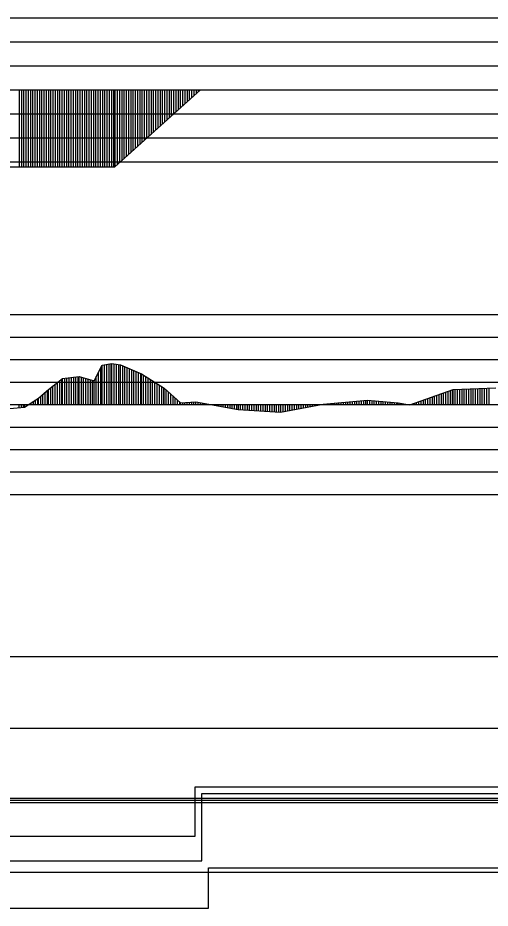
# Model space of a CAD drawing. Extents: x 2 to 10148, y 0 to 380.
# Drawn here: x 5401.8 to 5454.3, y 186 to 285 of the extents above; entities that cross this region are included whole.
import ezdxf

# ---------------------------------------------------------------- set-up
doc = ezdxf.new("R2010")
doc.units = 0
for name, color, linetype in [('POSUN_CARA', 7, 'Continuous'), ('POSUN_RASTR', 7, 'Continuous'), ('RYCHL_A', 7, 'Continuous'), ('RYCHL_B', 7, 'Continuous'), ('RYCHL_C', 7, 'Continuous'), ('RYCHL_RASTR', 7, 'Continuous'), ('ZRYCHL_CARA', 7, 'Continuous'), ('ZRYCHL_RASTR', 7, 'Continuous')]:
    doc.layers.add(name, color=color, linetype=linetype)

msp = doc.modelspace()

# ---------------------------------------------------------------- linework, layer by layer
at = {"layer": 'POSUN_CARA'}
for p, q in [((5411.184, 246.376), (5412.254, 246.572)), ((5411.934, 242), (5411.934, 246.513)), ((5412.184, 242), (5412.184, 246.559)), ((5412.254, 246.572), (5413.204, 246.432)), ((5412.254, 242), (5412.254, 246.572)), ((5412.504, 242), (5412.504, 246.535)), ((5410.268, 244.644), (5411.184, 246.376)), ((5410.768, 242), (5410.768, 245.59)), ((5411.018, 242), (5411.018, 246.062)), ((5411.184, 242), (5411.184, 246.376)), ((5411.434, 242), (5411.434, 246.421)), ((5411.684, 242), (5411.684, 246.467)), ((5412.754, 242), (5412.754, 246.498)), ((5413.004, 242), (5413.004, 246.461)), ((5413.204, 246.432), (5415.527, 245.406)), ((5413.204, 242), (5413.204, 246.432)), ((5413.454, 242), (5413.454, 246.321)), ((5413.704, 242), (5413.704, 246.211)), ((5413.954, 242), (5413.954, 246.1)), ((5414.204, 242), (5414.204, 245.99)), ((5414.454, 242), (5414.454, 245.88)), ((5414.704, 242), (5414.704, 245.769)), ((5414.954, 242), (5414.954, 245.659)), ((5415.204, 242), (5415.204, 245.548)), ((5405.205, 243.686), (5406.757, 244.901)), ((5406.455, 242), (5406.455, 244.665)), ((5406.705, 242), (5406.705, 244.86)), ((5406.757, 244.901), (5408.607, 245.119)), ((5406.757, 242), (5406.757, 244.901)), ((5407.007, 242), (5407.007, 244.931)), ((5407.257, 242), (5407.257, 244.96)), ((5407.507, 242), (5407.507, 244.99)), ((5407.757, 242), (5407.757, 245.019)), ((5408.007, 242), (5408.007, 245.049)), ((5408.257, 242), (5408.257, 245.078)), ((5408.507, 242), (5408.507, 245.107)), ((5408.607, 245.119), (5410.268, 244.644)), ((5408.607, 242), (5408.607, 245.119)), ((5408.857, 242), (5408.857, 245.048)), ((5409.107, 242), (5409.107, 244.976)), ((5409.357, 242), (5409.357, 244.905)), ((5409.607, 242), (5409.607, 244.833)), ((5409.857, 242), (5409.857, 244.762)), ((5410.107, 242), (5410.107, 244.691)), ((5410.268, 242), (5410.268, 244.644)), ((5410.518, 242), (5410.518, 245.117)), ((5415.454, 242), (5415.454, 245.438)), ((5415.527, 245.406), (5418.038, 243.807)), ((5415.527, 242), (5415.527, 245.406)), ((5415.777, 242), (5415.777, 245.247)), ((5416.027, 242), (5416.027, 245.087)), ((5416.277, 242), (5416.277, 244.928)), ((5416.527, 242), (5416.527, 244.769)), ((5416.777, 242), (5416.777, 244.61)), ((5404.097, 242.724), (5405.205, 243.686)), ((5405.097, 242), (5405.097, 243.592)), ((5405.205, 242), (5405.205, 243.686)), ((5405.455, 242), (5405.455, 243.882)), ((5405.705, 242), (5405.705, 244.078)), ((5405.955, 242), (5405.955, 244.273)), ((5406.205, 242), (5406.205, 244.469)), ((5417.027, 242), (5417.027, 244.45)), ((5417.277, 242), (5417.277, 244.291)), ((5417.527, 242), (5417.527, 244.132)), ((5417.777, 242), (5417.777, 243.973)), ((5418.027, 242), (5418.027, 243.813)), ((5418.038, 243.807), (5419.861, 242.179)), ((5418.038, 242), (5418.038, 243.807)), ((5418.288, 242), (5418.288, 243.583)), ((5445.335, 241.981), (5450.131, 243.659)), ((5449.835, 242), (5449.835, 243.556)), ((5450.085, 242), (5450.085, 243.643)), ((5450.131, 243.659), (5454.881, 243.867)), ((5450.131, 242), (5450.131, 243.659)), ((5450.381, 242), (5450.381, 243.67)), ((5450.631, 242), (5450.631, 243.681)), ((5450.881, 242), (5450.881, 243.692)), ((5451.131, 242), (5451.131, 243.703)), ((5451.381, 242), (5451.381, 243.714)), ((5451.631, 242), (5451.631, 243.725)), ((5451.881, 242), (5451.881, 243.736)), ((5452.131, 242), (5452.131, 243.747)), ((5452.381, 242), (5452.381, 243.757)), ((5452.631, 242), (5452.631, 243.768)), ((5452.881, 242), (5452.881, 243.779)), ((5453.131, 242), (5453.131, 243.79)), ((5453.381, 242), (5453.381, 243.801)), ((5453.631, 242), (5453.631, 243.812)), ((5453.881, 242), (5453.881, 243.823)), ((5454.131, 242), (5454.131, 243.834)), ((5402.534, 241.713), (5404.097, 242.724)), ((5404.034, 242), (5404.034, 242.684)), ((5404.097, 242), (5404.097, 242.724)), ((5404.347, 242), (5404.347, 242.941)), ((5404.597, 242), (5404.597, 243.158)), ((5404.847, 242), (5404.847, 243.375)), ((5418.538, 242), (5418.538, 243.36)), ((5418.788, 242), (5418.788, 243.137)), ((5419.038, 242), (5419.038, 242.914)), ((5419.288, 242), (5419.288, 242.69)), ((5447.085, 242), (5447.085, 242.594)), ((5447.335, 242), (5447.335, 242.681)), ((5447.585, 242), (5447.585, 242.769)), ((5447.835, 242), (5447.835, 242.856)), ((5448.085, 242), (5448.085, 242.943)), ((5448.335, 242), (5448.335, 243.031)), ((5448.585, 242), (5448.585, 243.118)), ((5448.835, 242), (5448.835, 243.206)), ((5449.085, 242), (5449.085, 243.293)), ((5449.335, 242), (5449.335, 243.381)), ((5449.585, 242), (5449.585, 243.468)), ((5400.915, 241.558), (5402.534, 241.713)), ((5401.915, 242), (5401.915, 241.654)), ((5402.165, 242), (5402.165, 241.678)), ((5402.415, 242), (5402.415, 241.702)), ((5402.534, 242), (5402.534, 241.713)), ((5402.784, 242), (5402.784, 241.875)), ((5403.034, 242), (5403.034, 242.037)), ((5403.284, 242), (5403.284, 242.198)), ((5403.534, 242), (5403.534, 242.36)), ((5403.784, 242), (5403.784, 242.522)), ((5419.538, 242), (5419.538, 242.467)), ((5419.788, 242), (5419.788, 242.244)), ((5419.861, 242.179), (5421.58, 242.319)), ((5419.861, 242), (5419.861, 242.179)), ((5420.111, 242), (5420.111, 242.199)), ((5420.361, 242), (5420.361, 242.219)), ((5420.611, 242), (5420.611, 242.24)), ((5420.861, 242), (5420.861, 242.26)), ((5421.111, 242), (5421.111, 242.28)), ((5421.361, 242), (5421.361, 242.301)), ((5421.58, 242.319), (5426.259, 241.437)), ((5421.58, 242), (5421.58, 242.319)), ((5421.83, 242), (5421.83, 242.272)), ((5422.08, 242), (5422.08, 242.224)), ((5422.33, 242), (5422.33, 242.177)), ((5422.58, 242), (5422.58, 242.13)), ((5422.83, 242), (5422.83, 242.083)), ((5423.08, 242), (5423.08, 242.036)), ((5423.33, 242), (5423.33, 241.989)), ((5423.58, 242), (5423.58, 241.942)), ((5423.83, 242), (5423.83, 241.895)), ((5424.08, 242), (5424.08, 241.848)), ((5424.33, 242), (5424.33, 241.8)), ((5424.58, 242), (5424.58, 241.753)), ((5424.83, 242), (5424.83, 241.706)), ((5425.08, 242), (5425.08, 241.659)), ((5425.33, 242), (5425.33, 241.612)), ((5425.58, 242), (5425.58, 241.565)), ((5425.83, 242), (5425.83, 241.518)), ((5426.08, 242), (5426.08, 241.471)), ((5426.259, 242), (5426.259, 241.437)), ((5426.509, 242), (5426.509, 241.423)), ((5426.759, 242), (5426.759, 241.409)), ((5427.009, 242), (5427.009, 241.395)), ((5427.259, 242), (5427.259, 241.38)), ((5427.509, 242), (5427.509, 241.366)), ((5427.759, 242), (5427.759, 241.352)), ((5428.009, 242), (5428.009, 241.338)), ((5428.259, 242), (5428.259, 241.324)), ((5428.509, 242), (5428.509, 241.31)), ((5428.759, 242), (5428.759, 241.295)), ((5429.009, 242), (5429.009, 241.281)), ((5429.259, 242), (5429.259, 241.267)), ((5429.509, 242), (5429.509, 241.253)), ((5429.759, 242), (5429.759, 241.239)), ((5430.009, 242), (5430.009, 241.225)), ((5430.259, 242), (5430.259, 241.21)), ((5430.509, 242), (5430.509, 241.196)), ((5430.759, 242), (5430.759, 241.182)), ((5430.986, 241.169), (5435.717, 242.034)), ((5430.986, 242), (5430.986, 241.169)), ((5431.236, 242), (5431.236, 241.215)), ((5431.486, 242), (5431.486, 241.261)), ((5431.736, 242), (5431.736, 241.306)), ((5431.986, 242), (5431.986, 241.352)), ((5432.236, 242), (5432.236, 241.398)), ((5432.486, 242), (5432.486, 241.444)), ((5432.736, 242), (5432.736, 241.489)), ((5432.986, 242), (5432.986, 241.535)), ((5433.236, 242), (5433.236, 241.581)), ((5433.486, 242), (5433.486, 241.626)), ((5433.736, 242), (5433.736, 241.672)), ((5433.986, 242), (5433.986, 241.718)), ((5434.236, 242), (5434.236, 241.764)), ((5434.486, 242), (5434.486, 241.809)), ((5434.736, 242), (5434.736, 241.855)), ((5434.986, 242), (5434.986, 241.901)), ((5435.236, 242), (5435.236, 241.946)), ((5435.486, 242), (5435.486, 241.992)), ((5435.717, 242.034), (5440.641, 242.482)), ((5435.717, 242), (5435.717, 242.034)), ((5435.967, 242), (5435.967, 242.057)), ((5436.217, 242), (5436.217, 242.08)), ((5436.467, 242), (5436.467, 242.103)), ((5436.717, 242), (5436.717, 242.125)), ((5436.967, 242), (5436.967, 242.148)), ((5437.217, 242), (5437.217, 242.171)), ((5437.467, 242), (5437.467, 242.193)), ((5437.717, 242), (5437.717, 242.216)), ((5437.967, 242), (5437.967, 242.239)), ((5438.217, 242), (5438.217, 242.262)), ((5438.467, 242), (5438.467, 242.284)), ((5438.717, 242), (5438.717, 242.307)), ((5438.967, 242), (5438.967, 242.33)), ((5439.217, 242), (5439.217, 242.352)), ((5439.467, 242), (5439.467, 242.375)), ((5439.717, 242), (5439.717, 242.398)), ((5439.967, 242), (5439.967, 242.421)), ((5440.217, 242), (5440.217, 242.443)), ((5440.467, 242), (5440.467, 242.466)), ((5440.641, 242.482), (5444.028, 242.201)), ((5440.641, 242), (5440.641, 242.482)), ((5440.891, 242), (5440.891, 242.461)), ((5441.141, 242), (5441.141, 242.44)), ((5441.391, 242), (5441.391, 242.42)), ((5441.641, 242), (5441.641, 242.399)), ((5441.891, 242), (5441.891, 242.378)), ((5442.141, 242), (5442.141, 242.357)), ((5442.391, 242), (5442.391, 242.337)), ((5442.641, 242), (5442.641, 242.316)), ((5442.891, 242), (5442.891, 242.295)), ((5443.141, 242), (5443.141, 242.274)), ((5443.391, 242), (5443.391, 242.254)), ((5443.641, 242), (5443.641, 242.233)), ((5443.891, 242), (5443.891, 242.212)), ((5444.028, 242.201), (5445.335, 241.981)), ((5444.028, 242), (5444.028, 242.201)), ((5444.278, 242), (5444.278, 242.159)), ((5444.528, 242), (5444.528, 242.117)), ((5444.778, 242), (5444.778, 242.075)), ((5445.028, 242), (5445.028, 242.033)), ((5445.278, 242), (5445.278, 241.991)), ((5445.335, 242), (5445.335, 241.981)), ((5445.585, 242), (5445.585, 242.069)), ((5445.835, 242), (5445.835, 242.156)), ((5446.085, 242), (5446.085, 242.244)), ((5446.335, 242), (5446.335, 242.331)), ((5446.585, 242), (5446.585, 242.419)), ((5446.835, 242), (5446.835, 242.506)), ((5426.259, 241.437), (5430.986, 241.169))]:
    msp.add_line(p, q, dxfattribs=at)
at = {"layer": 'POSUN_RASTR'}
for p, q in [((5367.566, 252), (5558, 252)), ((5367.539, 249.5), (5558, 249.5)), ((5367.513, 247), (5558, 247)), ((5367.487, 244.5), (5558, 244.5)), ((5128.6, 242), (5974.91, 242)), ((5362, 239.5), (5558, 239.5)), ((5362, 237), (5558, 237)), ((5362, 234.5), (5558, 234.5)), ((5362, 232), (5558, 232))]:
    msp.add_line(p, q, dxfattribs=at)
at = {"layer": 'RYCHL_A'}
for p, q in [((5422.992, 186), (5422.992, 190.5)), ((5422.992, 190.5), (5660.492, 190.5)), ((5297.492, 186), (5422.992, 186))]:
    msp.add_line(p, q, dxfattribs=at)
at = {"layer": 'RYCHL_B'}
for p, q in [((5422.242, 191.25), (5422.242, 198.75)), ((5422.242, 198.75), (5659.415, 198.75)), ((5296.742, 191.25), (5422.242, 191.25))]:
    msp.add_line(p, q, dxfattribs=at)
at = {"layer": 'RYCHL_C'}
for p, q in [((5421.492, 194), (5421.492, 199.5)), ((5421.492, 199.5), (5660.165, 199.5)), ((5295.992, 194), (5421.492, 194))]:
    msp.add_line(p, q, dxfattribs=at)
at = {"layer": 'RYCHL_RASTR'}
for p, q in [((5122.279, 214), (5973.518, 214)), ((5122.183, 206), (5973.869, 206)), ((5122.398, 198.25), (5973.938, 198.25)), ((5122.398, 198), (5973.938, 198)), ((5122.448, 197.75), (5973.897, 197.75)), ((5122.561, 190), (5974.272, 190))]:
    msp.add_line(p, q, dxfattribs=at)
at = {"layer": 'ZRYCHL_CARA'}
for p, q in [((5128.6, 277), (5974.91, 277)), ((5401.944, 277), (5401.944, 268.43)), ((5402.194, 277), (5402.194, 268.43)), ((5402.444, 277), (5402.444, 268.43)), ((5402.694, 277), (5402.694, 268.43)), ((5402.944, 277), (5402.944, 268.43)), ((5403.194, 277), (5403.194, 268.43)), ((5403.444, 277), (5403.444, 268.43)), ((5403.694, 277), (5403.694, 268.43)), ((5403.944, 277), (5403.944, 268.43)), ((5404.194, 277), (5404.194, 268.43)), ((5404.444, 277), (5404.444, 268.43)), ((5404.694, 277), (5404.694, 268.43)), ((5404.944, 277), (5404.944, 268.43)), ((5405.194, 277), (5405.194, 268.43)), ((5405.444, 277), (5405.444, 268.43)), ((5405.694, 277), (5405.694, 268.43)), ((5405.944, 277), (5405.944, 268.43)), ((5406.194, 277), (5406.194, 268.43)), ((5406.444, 277), (5406.444, 268.43)), ((5406.694, 277), (5406.694, 268.43)), ((5406.944, 277), (5406.944, 268.43)), ((5407.194, 277), (5407.194, 268.43)), ((5407.444, 277), (5407.444, 268.43)), ((5407.694, 277), (5407.694, 268.43)), ((5407.944, 277), (5407.944, 268.43)), ((5408.194, 277), (5408.194, 268.43)), ((5408.444, 277), (5408.444, 268.43)), ((5408.694, 277), (5408.694, 268.43)), ((5408.944, 277), (5408.944, 268.43)), ((5409.194, 277), (5409.194, 268.43)), ((5409.444, 277), (5409.444, 268.43)), ((5409.694, 277), (5409.694, 268.43)), ((5409.944, 277), (5409.944, 268.43)), ((5410.194, 277), (5410.194, 268.43)), ((5410.444, 277), (5410.444, 268.43)), ((5410.694, 277), (5410.694, 268.43)), ((5410.944, 277), (5410.944, 268.43)), ((5411.194, 277), (5411.194, 268.43)), ((5411.444, 277), (5411.444, 268.43)), ((5411.694, 277), (5411.694, 268.43)), ((5411.944, 277), (5411.944, 268.43)), ((5412.194, 277), (5412.194, 268.43)), ((5412.444, 277), (5412.444, 268.43)), ((5412.593, 277), (5412.593, 268.43)), ((5412.593, 268.43), (5422.093, 277)), ((5412.843, 277), (5412.843, 268.655)), ((5413.093, 277), (5413.093, 268.881)), ((5413.343, 277), (5413.343, 269.106)), ((5413.593, 277), (5413.593, 269.332)), ((5413.843, 277), (5413.843, 269.557)), ((5414.093, 277), (5414.093, 269.783)), ((5414.343, 277), (5414.343, 270.008)), ((5414.593, 277), (5414.593, 270.234)), ((5414.843, 277), (5414.843, 270.46)), ((5415.093, 277), (5415.093, 270.685)), ((5415.343, 277), (5415.343, 270.911)), ((5415.593, 277), (5415.593, 271.136)), ((5415.843, 277), (5415.843, 271.362)), ((5416.093, 277), (5416.093, 271.587)), ((5416.343, 277), (5416.343, 271.813)), ((5416.593, 277), (5416.593, 272.038)), ((5416.843, 277), (5416.843, 272.264)), ((5417.093, 277), (5417.093, 272.489)), ((5417.343, 277), (5417.343, 272.715)), ((5417.593, 277), (5417.593, 272.94)), ((5417.843, 277), (5417.843, 273.166)), ((5418.093, 277), (5418.093, 273.391)), ((5418.343, 277), (5418.343, 273.617)), ((5418.593, 277), (5418.593, 273.843)), ((5418.843, 277), (5418.843, 274.068)), ((5419.093, 277), (5419.093, 274.294)), ((5419.343, 277), (5419.343, 274.519)), ((5419.593, 277), (5419.593, 274.745)), ((5419.843, 277), (5419.843, 274.97)), ((5420.093, 277), (5420.093, 275.196)), ((5420.343, 277), (5420.343, 275.421)), ((5420.593, 277), (5420.593, 275.647)), ((5420.843, 277), (5420.843, 275.872)), ((5421.093, 277), (5421.093, 276.098)), ((5421.343, 277), (5421.343, 276.323)), ((5421.593, 277), (5421.593, 276.549)), ((5421.843, 277), (5421.843, 276.774)), ((5379.944, 268.43), (5412.593, 268.43))]:
    msp.add_line(p, q, dxfattribs=at)
at = {"layer": 'ZRYCHL_RASTR'}
for p, q in [((5369.43, 285), (5558, 285)), ((5369.535, 282.333), (5558, 282.333)), ((5369.588, 279.667), (5558, 279.667)), ((5362, 274.333), (5558, 274.333)), ((5362, 271.667), (5558, 271.667)), ((5362, 269), (5558, 269))]:
    msp.add_line(p, q, dxfattribs=at)

doc.saveas('drawing.dxf')
